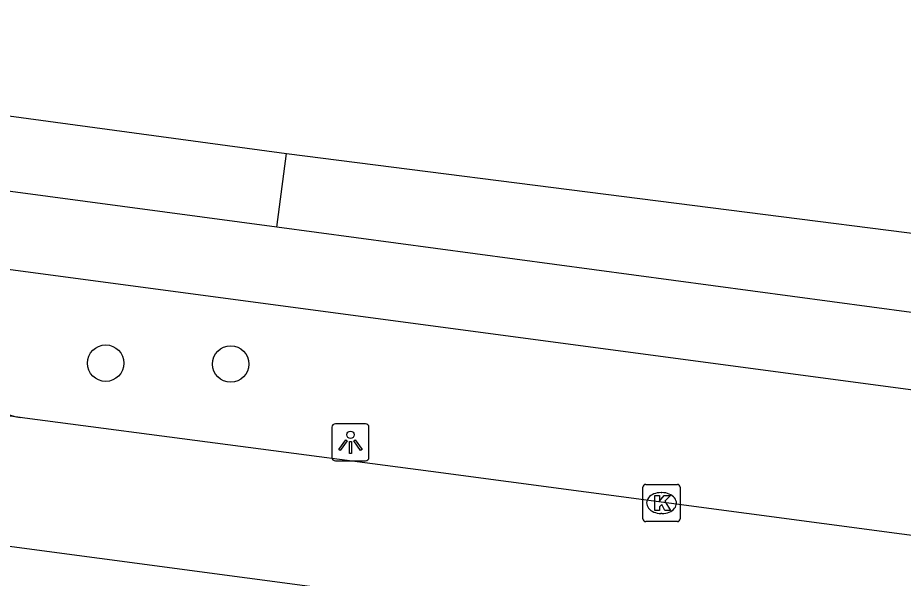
# Model space of a CAD drawing. Extents: x 155888 to 156864, y 383882 to 384671.
# Drawn here: x 156227.53 to 156251.32, y 383973.55 to 383988.6 of the extents above; entities that cross this region are included whole.
import ezdxf

# ---------------------------------------------------------------- set-up
doc = ezdxf.new("R2010")
doc.units = 0
for name, color, linetype in [('IMGEO_Boom', 7, 'Continuous'), ('IMGEO_Groenvoorziening', 7, 'Continuous'), ('IMGEO_Kolk', 7, 'Continuous'), ('IMGEO_Lichtpunt', 7, 'Continuous'), ('IMGEO_Rijbaan_lokaal_gesloten', 7, 'Continuous'), ('IMGEO_Voetpad_open', 7, 'Continuous')]:
    doc.layers.add(name, color=color, linetype=linetype)

msp = doc.modelspace()

# ---------------------------------------------------------------- linework, layer by layer
at = {"layer": 'IMGEO_Boom'}
for centre in [(156229.895, 383979.323), (156233.253, 383979.299)]:
    msp.add_circle(centre, 0.489, dxfattribs=at)
at = {"layer": 'IMGEO_Groenvoorziening'}
msp.add_lwpolyline([(156234.749, 383984.953), (156264.705, 383981.143), (156294.664, 383977.039), (156295.833, 383976.891)], dxfattribs=at)
at = {"layer": 'IMGEO_Kolk'}
for p, q in [((156244.325, 383975.141), (156244.325, 383975.993)), ((156244.4, 383976.067), (156245.252, 383976.067)), ((156245.326, 383975.993), (156245.326, 383975.141)), ((156244.813, 383975.847), (156244.838, 383975.847)), ((156244.836, 383975.287), (156244.811, 383975.287)), ((156245.252, 383975.067), (156244.4, 383975.067))]:
    msp.add_line(p, q, dxfattribs=at)
for points in [[(156244.325, 383975.141), (156244.325, 383975.993)], [(156244.4, 383976.067), (156245.252, 383976.067)], [(156245.326, 383975.993), (156245.326, 383975.141)], [(156244.646, 383975.767), (156244.769, 383975.767), (156244.769, 383975.616), (156244.899, 383975.767), (156245.063, 383975.767), (156244.917, 383975.616), (156245.07, 383975.367), (156244.918, 383975.367), (156244.833, 383975.531), (156244.769, 383975.464), (156244.769, 383975.367), (156244.646, 383975.367), (156244.646, 383975.767)], [(156245.252, 383975.067), (156244.4, 383975.067)]]:
    msp.add_lwpolyline(points, dxfattribs=at)
for centre, start, end in [((156244.402, 383975.991), 91.552, 178.448), ((156244.402, 383975.991), 91.552, 178.448), ((156245.25, 383975.991), 1.552, 88.448), ((156245.25, 383975.991), 1.552, 88.448), ((156244.402, 383975.143), 181.552, 268.448), ((156244.402, 383975.143), 181.552, 268.448), ((156245.25, 383975.143), 271.552, 358.448), ((156245.25, 383975.143), 271.552, 358.448)]:
    msp.add_arc(centre, 0.0765, start, end, dxfattribs=at)
for centre, major_axis, ratio, start_param, end_param in [((156244.812, 383975.567), (-0.387, 0.002), 0.722429, 4.712389, 7.853982), ((156244.837, 383975.567), (-0.39, 0.002), 0.717154, 1.570796, 4.712389)]:
    msp.add_ellipse(centre, major_axis=major_axis, ratio=ratio, start_param=start_param, end_param=end_param, dxfattribs=at)
at = {"layer": 'IMGEO_Lichtpunt'}
for p, q in [((156235.971, 383977.602), (156235.971, 383976.795)), ((156235.971, 383977.602), (156235.971, 383976.795)), ((156236.873, 383977.697), (156236.065, 383977.697)), ((156236.873, 383977.697), (156236.065, 383977.697)), ((156236.967, 383976.795), (156236.967, 383977.602)), ((156236.967, 383976.795), (156236.967, 383977.602)), ((156236.065, 383976.701), (156236.873, 383976.701)), ((156236.065, 383976.701), (156236.873, 383976.701))]:
    msp.add_line(p, q, dxfattribs=at)
for points in [[(156236.345, 383977.266), (156236.384, 383977.238), (156236.196, 383976.976), (156236.158, 383977.003), (156236.345, 383977.266)], [(156236.447, 383977.218), (156236.494, 383977.218), (156236.494, 383976.896), (156236.447, 383976.896), (156236.447, 383977.218)], [(156236.557, 383977.238), (156236.595, 383977.265), (156236.782, 383977.003), (156236.743, 383976.975), (156236.557, 383977.238)]]:
    msp.add_lwpolyline(points, dxfattribs=at)
msp.add_circle((156236.47, 383977.4), 0.0994, dxfattribs=at)
for centre, start, end in [((156236.065, 383977.602), 90, 180), ((156236.065, 383977.602), 90, 180), ((156236.873, 383977.602), 0, 90), ((156236.873, 383977.602), 0, 90), ((156236.065, 383976.795), 180, 270), ((156236.065, 383976.795), 180, 270), ((156236.873, 383976.795), 270, 0), ((156236.873, 383976.795), 270, 360)]:
    msp.add_arc(centre, 0.0946, start, end, dxfattribs=at)
at = {"layer": 'IMGEO_Rijbaan_lokaal_gesloten'}
for points in [[(156227.594, 383977.866), (156222.932, 383978.491), (156203.592, 383981.082)], [(156344.123, 383962.401), (156335.942, 383963.466), (156238.632, 383976.41), (156227.719, 383977.85), (156227.594, 383977.866)], [(156217.818, 383975.667), (156356.133, 383957.261)]]:
    msp.add_lwpolyline(points, dxfattribs=at)
at = {"layer": 'IMGEO_Voetpad_open'}
for points in [[(156207.88, 383988.6), (156234.749, 383984.953)], [(156234.496, 383982.971), (156205.866, 383986.804)], [(156234.496, 383982.971), (156234.749, 383984.953)], [(156296.829, 383974.668), (156294.391, 383974.975), (156264.328, 383978.963), (156234.496, 383982.971)], [(156225.119, 383982.137), (156294.493, 383972.889), (156351.373, 383965.739), (156357.724, 383964.959)]]:
    msp.add_lwpolyline(points, dxfattribs=at)
msp.add_arc((156227.921, 383979.862), 2.022, 196.4194, 260.7027, dxfattribs=at)

doc.saveas('drawing.dxf')
